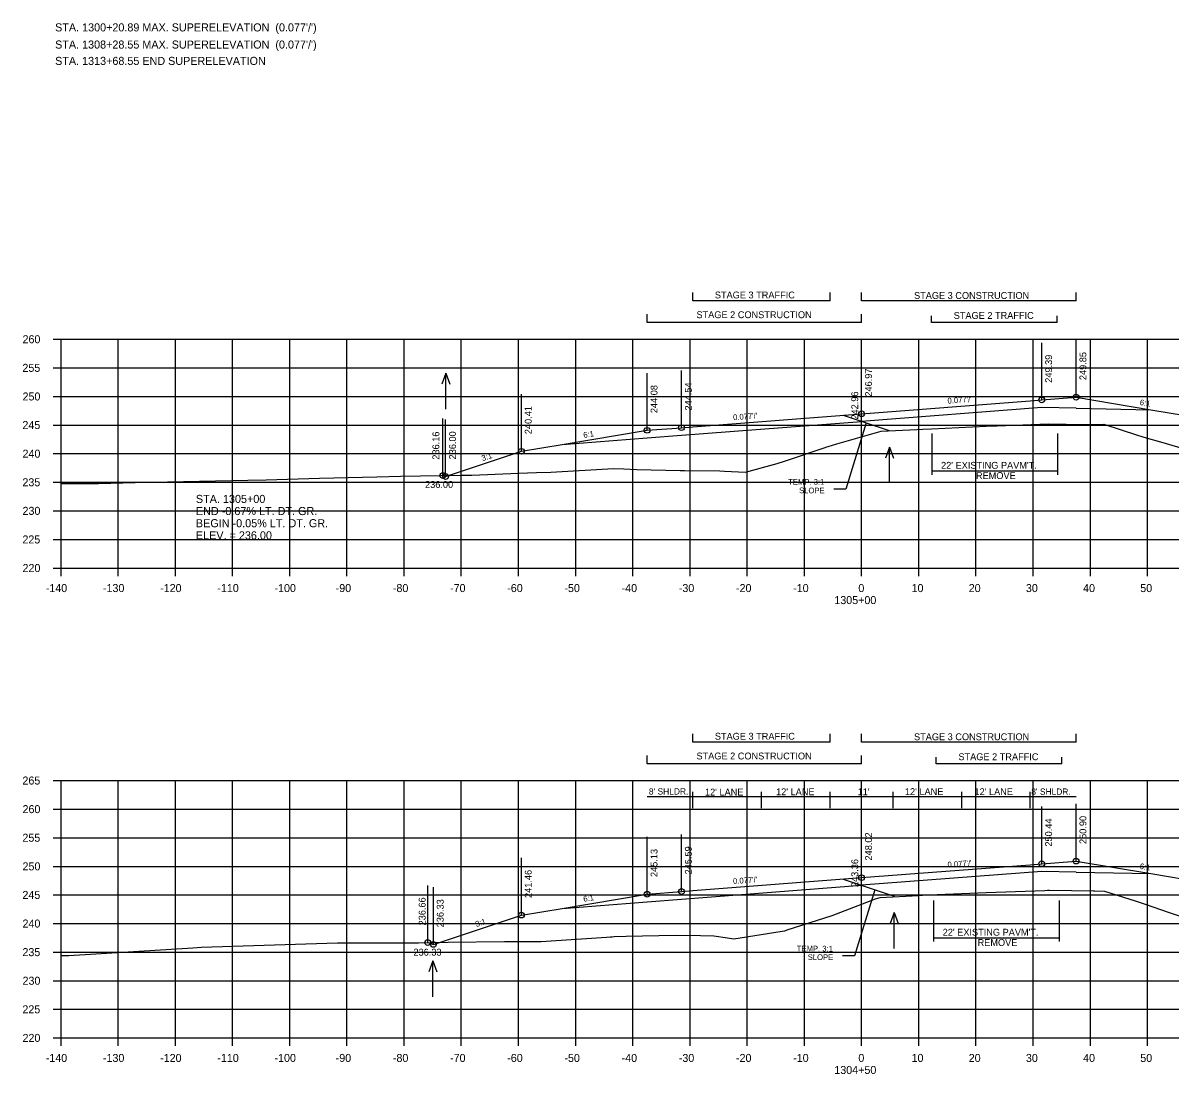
# Model space of a CAD drawing. Extents: x 1342547 to 1344156, y -1532351 to -1517216.
# Drawn here: x 1342556.2 to 1342756.8, y -1518897.2 to -1518713.4 of the extents above; entities that cross this region are included whole.
import ezdxf

# ---------------------------------------------------------------- set-up
doc = ezdxf.new("R2010")
doc.units = 0
for name, color, linetype in [('R_Alt Surface', 7, 'Continuous'), ('R_Axis', 7, 'Continuous'), ('R_Axis Annot', 7, 'Continuous'), ('R_Border Notes', 7, 'Continuous'), ('R_Draft', 7, 'Continuous'), ('R_Exist Surface', 7, 'Continuous'), ('R_Fin Surface', 7, 'Continuous'), ('R_Grid', 7, 'Continuous'), ('R_No Plot', 7, 'Continuous'), ('R_Water', 7, 'Continuous'), ('R_Water Annot', 7, 'Continuous'), ('R_Xsect Elev', 7, 'Continuous'), ('R_Xsect Slope', 7, 'Continuous')]:
    doc.layers.add(name, color=color, linetype=linetype)

msp = doc.modelspace()

# ---------------------------------------------------------------- linework, layer by layer
at = {"layer": 'R_Alt Surface'}
for p, q in [((1342734.37, -1518780.65), (1342702.87, -1518783.08)), ((1342734.37, -1518861.75), (1342702.87, -1518864.17))]:
    msp.add_line(p, q, dxfattribs=at)
for points in [[(1342740.37, -1518780.77), (1342734.37, -1518780.65)], [(1342740.37, -1518780.77), (1342753.42, -1518781.03)], [(1342665.37, -1518785.96), (1342671.37, -1518785.5), (1342702.87, -1518783.08)], [(1342650.5, -1518787.11), (1342665.37, -1518785.96)], [(1342740.37, -1518861.87), (1342734.37, -1518861.75)], [(1342740.37, -1518861.87), (1342753.42, -1518862.13)], [(1342665.37, -1518867.06), (1342671.37, -1518866.6), (1342702.87, -1518864.17)], [(1342650.5, -1518868.21), (1342665.37, -1518867.06)]]:
    msp.add_lwpolyline(points, dxfattribs=at)
at = {"layer": 'R_Axis'}
for p, q in [((1342561.47, -1518768.71), (1342562.87, -1518768.71)), ((1342562.87, -1518808.71), (1342562.87, -1518768.71)), ((1342561.47, -1518773.71), (1342562.87, -1518773.71)), ((1342561.47, -1518778.71), (1342562.87, -1518778.71)), ((1342561.47, -1518783.71), (1342562.87, -1518783.71)), ((1342561.47, -1518788.71), (1342562.87, -1518788.71)), ((1342561.47, -1518793.71), (1342562.87, -1518793.71)), ((1342561.47, -1518798.71), (1342562.87, -1518798.71)), ((1342561.47, -1518803.71), (1342562.87, -1518803.71)), ((1342561.47, -1518808.71), (1342562.87, -1518808.71)), ((1342562.87, -1518808.71), (1342842.87, -1518808.71)), ((1342562.87, -1518810.11), (1342562.87, -1518808.71)), ((1342572.87, -1518810.11), (1342572.87, -1518808.71)), ((1342582.87, -1518810.11), (1342582.87, -1518808.71)), ((1342592.87, -1518810.11), (1342592.87, -1518808.71)), ((1342602.87, -1518810.11), (1342602.87, -1518808.71)), ((1342612.87, -1518810.11), (1342612.87, -1518808.71)), ((1342622.87, -1518810.11), (1342622.87, -1518808.71)), ((1342632.87, -1518810.11), (1342632.87, -1518808.71)), ((1342642.87, -1518810.11), (1342642.87, -1518808.71)), ((1342652.87, -1518810.11), (1342652.87, -1518808.71)), ((1342662.87, -1518810.11), (1342662.87, -1518808.71)), ((1342672.87, -1518810.11), (1342672.87, -1518808.71)), ((1342682.87, -1518810.11), (1342682.87, -1518808.71)), ((1342692.87, -1518810.11), (1342692.87, -1518808.71)), ((1342702.87, -1518810.11), (1342702.87, -1518808.71)), ((1342712.87, -1518810.11), (1342712.87, -1518808.71)), ((1342722.87, -1518810.11), (1342722.87, -1518808.71)), ((1342732.87, -1518810.11), (1342732.87, -1518808.71)), ((1342742.87, -1518810.11), (1342742.87, -1518808.71)), ((1342752.87, -1518810.11), (1342752.87, -1518808.71)), ((1342561.47, -1518845.86), (1342562.87, -1518845.86)), ((1342562.87, -1518890.86), (1342562.87, -1518845.86)), ((1342561.47, -1518850.86), (1342562.87, -1518850.86)), ((1342561.47, -1518855.86), (1342562.87, -1518855.86)), ((1342561.47, -1518860.86), (1342562.87, -1518860.86)), ((1342561.47, -1518865.86), (1342562.87, -1518865.86)), ((1342561.47, -1518870.86), (1342562.87, -1518870.86)), ((1342561.47, -1518875.86), (1342562.87, -1518875.86)), ((1342561.47, -1518880.86), (1342562.87, -1518880.86)), ((1342561.47, -1518885.86), (1342562.87, -1518885.86)), ((1342561.47, -1518890.86), (1342562.87, -1518890.86)), ((1342562.87, -1518890.86), (1342842.87, -1518890.86)), ((1342562.87, -1518892.26), (1342562.87, -1518890.86)), ((1342572.87, -1518892.26), (1342572.87, -1518890.86)), ((1342582.87, -1518892.26), (1342582.87, -1518890.86)), ((1342592.87, -1518892.26), (1342592.87, -1518890.86)), ((1342602.87, -1518892.26), (1342602.87, -1518890.86)), ((1342612.87, -1518892.26), (1342612.87, -1518890.86)), ((1342622.87, -1518892.26), (1342622.87, -1518890.86)), ((1342632.87, -1518892.26), (1342632.87, -1518890.86)), ((1342642.87, -1518892.26), (1342642.87, -1518890.86)), ((1342652.87, -1518892.26), (1342652.87, -1518890.86)), ((1342662.87, -1518892.26), (1342662.87, -1518890.86)), ((1342672.87, -1518892.26), (1342672.87, -1518890.86)), ((1342682.87, -1518892.26), (1342682.87, -1518890.86)), ((1342692.87, -1518892.26), (1342692.87, -1518890.86)), ((1342702.87, -1518892.26), (1342702.87, -1518890.86)), ((1342712.87, -1518892.26), (1342712.87, -1518890.86)), ((1342722.87, -1518892.26), (1342722.87, -1518890.86)), ((1342732.87, -1518892.26), (1342732.87, -1518890.86)), ((1342742.87, -1518892.26), (1342742.87, -1518890.86)), ((1342752.87, -1518892.26), (1342752.87, -1518890.86))]:
    msp.add_line(p, q, dxfattribs=at)
at = {"layer": 'R_Draft'}
for p, q in [((1342673.38, -1518761.98), (1342673.38, -1518760.55)), ((1342697.38, -1518761.98), (1342697.38, -1518760.55)), ((1342702.87, -1518761.98), (1342702.87, -1518760.55)), ((1342740.38, -1518761.98), (1342740.38, -1518760.55)), ((1342697.38, -1518761.98), (1342673.38, -1518761.98)), ((1342740.38, -1518761.98), (1342702.87, -1518761.98)), ((1342665.37, -1518765.78), (1342665.37, -1518764.35)), ((1342702.87, -1518765.78), (1342702.87, -1518764.35)), ((1342715.07, -1518765.78), (1342715.07, -1518764.64)), ((1342737.07, -1518765.78), (1342737.07, -1518764.64)), ((1342702.87, -1518765.78), (1342665.37, -1518765.78)), ((1342737.07, -1518765.78), (1342715.07, -1518765.78)), ((1342699.62, -1518781.99), (1342707.7, -1518784.69)), ((1342715.12, -1518785.19), (1342715.12, -1518792.39)), ((1342737.12, -1518785.19), (1342737.12, -1518792.39)), ((1342715.12, -1518791.72), (1342737.12, -1518791.72)), ((1342673.38, -1518839.13), (1342673.38, -1518837.7)), ((1342697.38, -1518839.13), (1342697.38, -1518837.7)), ((1342702.87, -1518839.13), (1342702.87, -1518837.7)), ((1342740.38, -1518839.13), (1342740.38, -1518837.7)), ((1342697.38, -1518839.13), (1342673.38, -1518839.13)), ((1342740.38, -1518839.13), (1342702.87, -1518839.13)), ((1342665.37, -1518842.93), (1342665.37, -1518841.5)), ((1342702.87, -1518842.93), (1342665.37, -1518842.93)), ((1342702.87, -1518842.93), (1342702.87, -1518841.5)), ((1342715.89, -1518842.93), (1342715.89, -1518841.78)), ((1342737.89, -1518842.93), (1342715.89, -1518842.93)), ((1342737.89, -1518842.93), (1342737.89, -1518841.78)), ((1342699.62, -1518863.09), (1342708.55, -1518866.07)), ((1342715.41, -1518866.82), (1342715.41, -1518874.02)), ((1342737.41, -1518866.82), (1342737.41, -1518874.02)), ((1342715.41, -1518873.35), (1342737.41, -1518873.35))]:
    msp.add_line(p, q, dxfattribs=at)
at = {"layer": 'R_Exist Surface'}
for points in [[(1342562.87, -1518793.95), (1342569.45, -1518793.91), (1342575.81, -1518793.74), (1342595.53, -1518793.36), (1342598.73, -1518793.29), (1342608.09, -1518793.02), (1342618.1, -1518792.75), (1342622.23, -1518792.66), (1342625.72, -1518792.59), (1342632.88, -1518792.5), (1342634.69, -1518792.46), (1342642.86, -1518792.13), (1342646, -1518792.02), (1342648.52, -1518791.93), (1342659.5, -1518791.33), (1342661.3, -1518791.35), (1342663.59, -1518791.46), (1342671.15, -1518791.65), (1342671.56, -1518791.66), (1342671.7, -1518791.65), (1342671.91, -1518791.66), (1342678.05, -1518791.69), (1342678.87, -1518791.75), (1342682.57, -1518791.93), (1342688.08, -1518790.43), (1342689.39, -1518790.03), (1342696.5, -1518787.63), (1342696.76, -1518787.54), (1342697.02, -1518787.47), (1342698.53, -1518787.02), (1342706.26, -1518784.75), (1342712.54, -1518784.49), (1342713.57, -1518784.44), (1342715.1, -1518784.37), (1342724.63, -1518783.93), (1342726.56, -1518783.86), (1342735.48, -1518783.51), (1342741.78, -1518783.6), (1342743.43, -1518783.62), (1342743.75, -1518783.62), (1342745.2, -1518783.58), (1342751.09, -1518785.48), (1342752.64, -1518785.96), (1342755.11, -1518786.64), (1342762.08, -1518788.69)], [(1342562.87, -1518876.42), (1342564.26, -1518876.42), (1342585.91, -1518875.12), (1342587.43, -1518875.02), (1342609.34, -1518874.31), (1342611.21, -1518874.26), (1342625.38, -1518874.22), (1342630.57, -1518874.14), (1342640.44, -1518874.01), (1342646.81, -1518874.03), (1342658.27, -1518873.23), (1342658.96, -1518873.18), (1342659.26, -1518873.18), (1342659.59, -1518873.14), (1342661.71, -1518873.05), (1342670.29, -1518872.92), (1342674.67, -1518872.93), (1342677, -1518873.01), (1342679.41, -1518873.37), (1342680.51, -1518873.53), (1342688.99, -1518872.2), (1342689.46, -1518872.12), (1342689.84, -1518871.98), (1342697.7, -1518869.47), (1342705.27, -1518866.57), (1342706.14, -1518866.28), (1342712.81, -1518865.95), (1342713.52, -1518865.92), (1342714.6, -1518865.87), (1342724.63, -1518865.41), (1342734.9, -1518865.06), (1342735.38, -1518865.05), (1342735.72, -1518865.05), (1342743.4, -1518865.12), (1342743.65, -1518865.13), (1342745.36, -1518865.19), (1342750.71, -1518866.92), (1342752.48, -1518867.5), (1342756.64, -1518868.92), (1342760.76, -1518870.32)]]:
    msp.add_lwpolyline(points, dxfattribs=at)
at = {"layer": 'R_Fin Surface'}
for points in [[(1342629.64, -1518792.54), (1342630.13, -1518792.71), (1342643.37, -1518788.3), (1342650.5, -1518787.11), (1342665.37, -1518784.63), (1342671.37, -1518784.17), (1342673.37, -1518784.01), (1342702.87, -1518781.74), (1342732.37, -1518779.47), (1342734.37, -1518779.32), (1342740.37, -1518778.85), (1342753.42, -1518781.03), (1342762.37, -1518782.52), (1342796.81, -1518794), (1342802.66, -1518792.05)], [(1342627, -1518874.19), (1342627.98, -1518874.52), (1342643.37, -1518869.39), (1342650.5, -1518868.21), (1342665.37, -1518865.73), (1342671.37, -1518865.27), (1342673.37, -1518865.11), (1342702.87, -1518862.84), (1342732.37, -1518860.57), (1342734.37, -1518860.41), (1342740.37, -1518859.95), (1342753.42, -1518862.13), (1342762.37, -1518863.62), (1342799.82, -1518876.1), (1342804.34, -1518874.59)]]:
    msp.add_lwpolyline(points, dxfattribs=at)
at = {"layer": 'R_Grid'}
for p, q in [((1342562.87, -1518768.71), (1342842.87, -1518768.71)), ((1342562.87, -1518808.71), (1342562.87, -1518768.71)), ((1342572.87, -1518808.71), (1342572.87, -1518768.71)), ((1342582.87, -1518808.71), (1342582.87, -1518768.71)), ((1342592.87, -1518808.71), (1342592.87, -1518768.71)), ((1342602.87, -1518808.71), (1342602.87, -1518768.71)), ((1342612.87, -1518808.71), (1342612.87, -1518768.71)), ((1342622.87, -1518808.71), (1342622.87, -1518768.71)), ((1342632.87, -1518808.71), (1342632.87, -1518768.71)), ((1342642.87, -1518808.71), (1342642.87, -1518768.71)), ((1342652.87, -1518808.71), (1342652.87, -1518768.71)), ((1342662.87, -1518808.71), (1342662.87, -1518768.71)), ((1342672.87, -1518808.71), (1342672.87, -1518768.71)), ((1342682.87, -1518808.71), (1342682.87, -1518768.71)), ((1342692.87, -1518808.71), (1342692.87, -1518768.71)), ((1342702.87, -1518808.71), (1342702.87, -1518768.71)), ((1342712.87, -1518808.71), (1342712.87, -1518768.71)), ((1342722.87, -1518808.71), (1342722.87, -1518768.71)), ((1342732.87, -1518808.71), (1342732.87, -1518768.71)), ((1342742.87, -1518808.71), (1342742.87, -1518768.71)), ((1342752.87, -1518808.71), (1342752.87, -1518768.71)), ((1342562.87, -1518773.71), (1342842.87, -1518773.71)), ((1342562.87, -1518778.71), (1342842.87, -1518778.71)), ((1342562.87, -1518783.71), (1342842.87, -1518783.71)), ((1342562.87, -1518788.71), (1342842.87, -1518788.71)), ((1342562.87, -1518793.71), (1342842.87, -1518793.71)), ((1342562.87, -1518798.71), (1342842.87, -1518798.71)), ((1342562.87, -1518803.71), (1342842.87, -1518803.71)), ((1342562.87, -1518808.71), (1342842.87, -1518808.71)), ((1342562.87, -1518845.86), (1342842.87, -1518845.86)), ((1342562.87, -1518890.86), (1342562.87, -1518845.86)), ((1342572.87, -1518890.86), (1342572.87, -1518845.86)), ((1342582.87, -1518890.86), (1342582.87, -1518845.86)), ((1342592.87, -1518890.86), (1342592.87, -1518845.86)), ((1342602.87, -1518890.86), (1342602.87, -1518845.86)), ((1342612.87, -1518890.86), (1342612.87, -1518845.86)), ((1342622.87, -1518890.86), (1342622.87, -1518845.86)), ((1342632.87, -1518890.86), (1342632.87, -1518845.86)), ((1342642.87, -1518890.86), (1342642.87, -1518845.86)), ((1342652.87, -1518890.86), (1342652.87, -1518845.86)), ((1342662.87, -1518890.86), (1342662.87, -1518845.86)), ((1342672.87, -1518890.86), (1342672.87, -1518845.86)), ((1342682.87, -1518890.86), (1342682.87, -1518845.86)), ((1342692.87, -1518890.86), (1342692.87, -1518845.86)), ((1342702.87, -1518890.86), (1342702.87, -1518845.86)), ((1342712.87, -1518890.86), (1342712.87, -1518845.86)), ((1342722.87, -1518890.86), (1342722.87, -1518845.86)), ((1342732.87, -1518890.86), (1342732.87, -1518845.86)), ((1342742.87, -1518890.86), (1342742.87, -1518845.86)), ((1342752.87, -1518890.86), (1342752.87, -1518845.86)), ((1342562.87, -1518850.86), (1342842.87, -1518850.86)), ((1342562.87, -1518855.86), (1342842.87, -1518855.86)), ((1342562.87, -1518860.86), (1342842.87, -1518860.86)), ((1342562.87, -1518865.86), (1342842.87, -1518865.86)), ((1342562.87, -1518870.86), (1342842.87, -1518870.86)), ((1342562.87, -1518875.86), (1342842.87, -1518875.86)), ((1342562.87, -1518880.86), (1342842.87, -1518880.86)), ((1342562.87, -1518885.86), (1342842.87, -1518885.86)), ((1342562.87, -1518890.86), (1342842.87, -1518890.86))]:
    msp.add_line(p, q, dxfattribs=at)
at = {"layer": 'R_No Plot'}
for centre in [(1342734.37, -1518779.32), (1342740.37, -1518778.85), (1342702.87, -1518781.74), (1342665.37, -1518784.63), (1342671.37, -1518784.17), (1342643.37, -1518788.3), (1342629.64, -1518792.54), (1342630.13, -1518792.71), (1342734.37, -1518860.41), (1342740.37, -1518859.95), (1342702.87, -1518862.84), (1342671.37, -1518865.27), (1342665.37, -1518865.73), (1342643.37, -1518869.39), (1342627, -1518874.19), (1342627.98, -1518874.52)]:
    msp.add_circle(centre, 0.5, dxfattribs=at)
at = {"layer": 'R_Water'}
for p, q in [((1342630.17, -1518774.66), (1342629.47, -1518776.58)), ((1342630.17, -1518780.95), (1342630.17, -1518774.66)), ((1342630.17, -1518774.66), (1342630.87, -1518776.58)), ((1342707.72, -1518787.56), (1342707.02, -1518789.48)), ((1342707.72, -1518793.84), (1342707.72, -1518787.56)), ((1342707.72, -1518787.56), (1342708.42, -1518789.48)), ((1342708.57, -1518868.93), (1342707.87, -1518870.86)), ((1342708.57, -1518875.22), (1342708.57, -1518868.93)), ((1342708.57, -1518868.93), (1342709.27, -1518870.86)), ((1342627.88, -1518877.37), (1342627.18, -1518879.29)), ((1342627.88, -1518883.65), (1342627.88, -1518877.37)), ((1342627.88, -1518877.37), (1342628.58, -1518879.29))]:
    msp.add_line(p, q, dxfattribs=at)
at = {"layer": 'R_Xsect Elev'}
for p, q in [((1342734.37, -1518779.32), (1342734.37, -1518769.32)), ((1342740.37, -1518778.85), (1342740.37, -1518768.85)), ((1342702.87, -1518781.74), (1342702.87, -1518771.74)), ((1342665.37, -1518784.63), (1342665.37, -1518774.63)), ((1342671.37, -1518784.17), (1342671.37, -1518774.17)), ((1342702.87, -1518785.75), (1342702.87, -1518775.75)), ((1342643.37, -1518788.3), (1342643.37, -1518778.3)), ((1342629.64, -1518792.54), (1342629.64, -1518782.54)), ((1342630.13, -1518792.71), (1342630.13, -1518782.71)), ((1342703.65, -1518783.34), (1342700.13, -1518794.92)), ((1342700.13, -1518794.92), (1342697.99, -1518794.92)), ((1342740.37, -1518848.69), (1342665.37, -1518848.69)), ((1342673.37, -1518850.7), (1342673.37, -1518847.84)), ((1342685.37, -1518850.7), (1342685.37, -1518847.84)), ((1342697.37, -1518850.7), (1342697.37, -1518847.84)), ((1342708.37, -1518850.7), (1342708.37, -1518847.84)), ((1342720.37, -1518850.7), (1342720.37, -1518847.84)), ((1342732.37, -1518850.7), (1342732.37, -1518847.84)), ((1342734.37, -1518860.41), (1342734.37, -1518850.41)), ((1342740.37, -1518859.95), (1342740.37, -1518849.95)), ((1342702.87, -1518862.84), (1342702.87, -1518852.84)), ((1342665.37, -1518865.73), (1342665.37, -1518855.73)), ((1342671.37, -1518865.27), (1342671.37, -1518855.27)), ((1342702.87, -1518867.49), (1342702.87, -1518857.49)), ((1342643.37, -1518869.39), (1342643.37, -1518859.39)), ((1342627, -1518874.19), (1342627, -1518864.19)), ((1342627.98, -1518874.52), (1342627.98, -1518864.52)), ((1342705.16, -1518864.94), (1342701.64, -1518876.52)), ((1342701.64, -1518876.52), (1342699.5, -1518876.52))]:
    msp.add_line(p, q, dxfattribs=at)

# ---------------------------------------------------------------- texts
at = {"layer": 'R_Axis Annot'}
for s, p in [('260', (1342556.14, -1518769.41)), ('255', (1342556.12, -1518774.41)), ('250', (1342556.14, -1518779.41)), ('245', (1342556.12, -1518784.41)), ('240', (1342556.14, -1518789.41)), ('235', (1342556.12, -1518794.41)), ('230', (1342556.14, -1518799.41)), ('225', (1342556.12, -1518804.41)), ('220', (1342556.14, -1518809.41)), ('-140', (1342560.2, -1518812.91)), ('-130', (1342570.2, -1518812.91)), ('-120', (1342580.2, -1518812.91)), ('-110', (1342590.2, -1518812.91)), ('-100', (1342600.2, -1518812.91)), ('-90', (1342610.9, -1518812.91)), ('-80', (1342620.9, -1518812.91)), ('-70', (1342630.9, -1518812.91)), ('-60', (1342640.9, -1518812.91)), ('-50', (1342650.9, -1518812.91)), ('-40', (1342660.9, -1518812.91)), ('-30', (1342670.9, -1518812.91)), ('-20', (1342680.9, -1518812.91)), ('-10', (1342690.9, -1518812.91)), ('0', (1342702.3, -1518812.91)), ('10', (1342711.6, -1518812.91)), ('20', (1342721.6, -1518812.91)), ('30', (1342731.6, -1518812.91)), ('40', (1342741.6, -1518812.91)), ('50', (1342751.6, -1518812.91)), ('1305+00', (1342698.1, -1518815.01)), ('265', (1342556.12, -1518846.56)), ('260', (1342556.14, -1518851.56)), ('255', (1342556.12, -1518856.56)), ('250', (1342556.14, -1518861.56)), ('245', (1342556.12, -1518866.56)), ('240', (1342556.14, -1518871.56)), ('235', (1342556.12, -1518876.56)), ('230', (1342556.14, -1518881.56)), ('225', (1342556.12, -1518886.56)), ('220', (1342556.14, -1518891.56)), ('-140', (1342560.2, -1518895.06)), ('-130', (1342570.2, -1518895.06)), ('-120', (1342580.2, -1518895.06)), ('-110', (1342590.2, -1518895.06)), ('-100', (1342600.2, -1518895.06)), ('-90', (1342610.9, -1518895.06)), ('-80', (1342620.9, -1518895.06)), ('-70', (1342630.9, -1518895.06)), ('-60', (1342640.9, -1518895.06)), ('-50', (1342650.9, -1518895.06)), ('-40', (1342660.9, -1518895.06)), ('-30', (1342670.9, -1518895.06)), ('-20', (1342680.9, -1518895.06)), ('-10', (1342690.9, -1518895.06)), ('0', (1342702.3, -1518895.06)), ('10', (1342711.6, -1518895.06)), ('20', (1342721.6, -1518895.06)), ('30', (1342731.6, -1518895.06)), ('40', (1342741.6, -1518895.06)), ('50', (1342751.6, -1518895.06)), ('1304+50', (1342698.1, -1518897.16))]:
    msp.add_text(s, height=1.4, dxfattribs=at).set_placement(p)
at = {"layer": 'R_Border Notes'}
for s, p in [("STA. 1300+20.89 MAX. SUPERELEVATION  (0.077'/')", (1342561.84, -1518714.89)), ("STA. 1308+28.55 MAX. SUPERELEVATION  (0.077'/')", (1342561.84, -1518717.89)), ('STA. 1313+68.55 END SUPERELEVATION', (1342561.84, -1518720.75))]:
    msp.add_text(s, height=1.41, dxfattribs=at).set_placement(p)
at = {"layer": 'R_Draft'}
for s, p in [('STAGE 3 TRAFFIC', (1342677.2, -1518761.57)), ('STAGE 3 CONSTRUCTION', (1342712.03, -1518761.66)), ('STAGE 2 CONSTRUCTION', (1342673.99, -1518765.02)), ('STAGE 2 TRAFFIC', (1342718.97, -1518765.15)), ("22' EXISTING PAVM'T.", (1342716.76, -1518791.35)), ('REMOVE', (1342722.86, -1518793.15)), ('STAGE 3 TRAFFIC', (1342677.2, -1518838.72)), ('STAGE 3 CONSTRUCTION', (1342712.03, -1518838.81)), ('STAGE 2 CONSTRUCTION', (1342673.99, -1518842.17)), ('STAGE 2 TRAFFIC', (1342719.8, -1518842.3)), ("22' EXISTING PAVM'T.", (1342717.05, -1518872.98)), ('REMOVE', (1342723.15, -1518874.78))]:
    msp.add_text(s, height=1.2, dxfattribs=at).set_placement(p)
at = {"layer": 'R_Water Annot'}
for s, height, p in [('236.00', 1.2, (1342626.53, -1518794.7)), ('236.00', 1.2, (1342626.53, -1518794.7)), ('STA. 1305+00', 1.4147, (1342586.45, -1518797.33)), ('END -0.67% LT. DT. GR.', 1.4147, (1342586.45, -1518799.45)), ('BEGIN -0.05% LT. DT. GR.', 1.4147, (1342586.45, -1518801.58)), ('ELEV. = 236.00', 1.4147, (1342586.45, -1518803.7)), ('236.33', 1.2, (1342624.5, -1518876.47)), ('236.33', 1.2, (1342624.5, -1518876.47))]:
    msp.add_text(s, height=height, dxfattribs=at).set_placement(p)
at = {"layer": 'R_Xsect Elev'}
for s, p in [('249.39', (1342736.17, -1518776.32)), ('249.85', (1342742.17, -1518775.85)), ('246.97', (1342704.67, -1518778.74)), ('244.08', (1342667.17, -1518781.63)), ('244.54', (1342673.17, -1518781.17)), ('242.96', (1342702.27, -1518782.75)), ('240.41', (1342645.17, -1518785.3)), ('236.16', (1342629.02, -1518789.76)), ('236.00', (1342631.93, -1518789.71)), ('250.44', (1342736.17, -1518857.41)), ('250.90', (1342742.17, -1518856.95)), ('248.02', (1342704.67, -1518859.84)), ('245.13', (1342667.17, -1518862.73)), ('245.59', (1342673.17, -1518862.27)), ('243.36', (1342702.27, -1518864.49)), ('241.46', (1342645.17, -1518866.39)), ('236.66', (1342626.62, -1518871.19)), ('236.33', (1342629.78, -1518871.52))]:
    msp.add_text(s, height=1.2, rotation=90, dxfattribs=at).set_placement(p)
for s, height, p in [("8' SHLDR.", 1.1, (1342665.67, -1518848.31)), ("12' LANE", 1.2, (1342675.48, -1518848.48)), ("12' LANE", 1.2, (1342687.91, -1518848.43)), ("11'", 1.2, (1342702.18, -1518848.43)), ("12' LANE", 1.2, (1342710.44, -1518848.4)), ("12' LANE", 1.2, (1342722.61, -1518848.41)), ("8' SHLDR.", 1.1, (1342732.54, -1518848.35))]:
    msp.add_text(s, height=height, dxfattribs=at).set_placement(p)
at = {"layer": 'R_Xsect Slope'}
for s, rotation, p in [("0.077'/'", 4.4031, (1342717.93, -1518779.98)), ('6:1', 350.5377, (1342751.45, -1518780.19)), ("0.077'/'", 4.4031, (1342680.43, -1518782.87)), ('6:1', 9.4623, (1342654.28, -1518785.97)), ('3:1', 18.4349, (1342636.59, -1518790.03)), ('TEMP. 3:1', 359.6242, (1342690.02, -1518794.12)), ('SLOPE', 359.6242, (1342691.93, -1518795.63)), ("0.077'/'", 4.4031, (1342717.93, -1518861.08)), ('6:1', 350.5377, (1342751.45, -1518861.29)), ("0.077'/'", 4.4031, (1342680.43, -1518863.97)), ('6:1', 9.4623, (1342654.28, -1518867.07)), ('3:1', 18.4349, (1342635.51, -1518871.48)), ('TEMP. 3:1', 359.6242, (1342691.53, -1518875.72)), ('SLOPE', 359.6242, (1342693.44, -1518877.23))]:
    msp.add_text(s, height=1, rotation=rotation, dxfattribs=at).set_placement(p)

doc.saveas('drawing.dxf')
